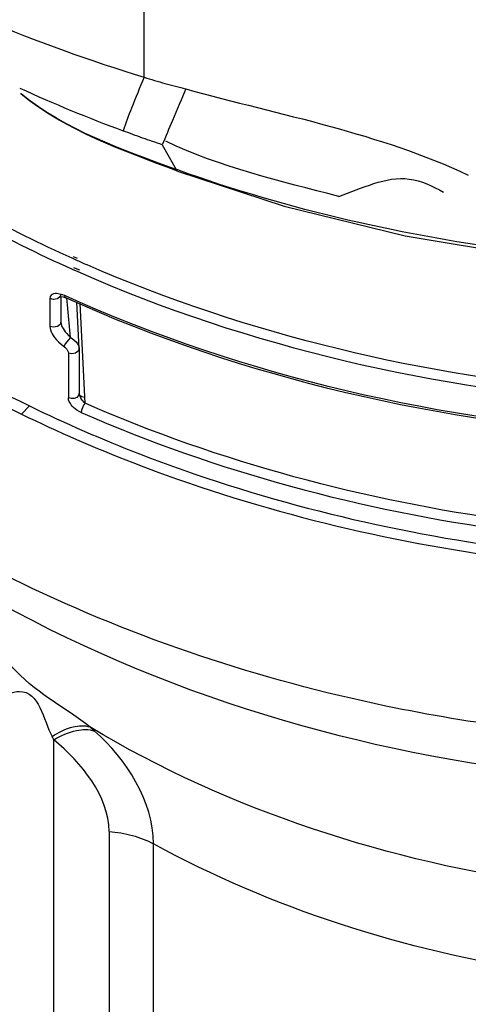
# Paper-space layout 'Sheet' of a CAD drawing. Header units: inches. Extents: x 0.2 to 10.8, y 0.2 to 8.3.
# Tile 388 of 545: x 7.503 to 7.63, y 3.959 to 4.239. Entities that reach past the tile are written whole.
import ezdxf

# ---------------------------------------------------------------- set-up
doc = ezdxf.new("R2010")
doc.units = ezdxf.units.IN
doc.header["$MEASUREMENT"] = 0
doc.layers.get('0').update_dxf_attribs({"lineweight": 5})

psp = doc.layouts.new('Sheet')

# ---------------------------------------------------------------- linework, layer by layer
at = {"color": 0, "linetype": 'ByBlock', "lineweight": -3}
for p, q in [((7.538217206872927, 4.223072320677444), (7.538198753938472, 4.272500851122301)), ((7.543397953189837, 4.203867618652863), (7.54732125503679, 4.196877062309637)), ((7.547794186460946, 4.196728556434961), (7.547321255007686, 4.196877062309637)), ((7.547780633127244, 4.196711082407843), (7.547321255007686, 4.196877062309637)), ((7.547691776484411, 4.196402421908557), (7.547321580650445, 4.196877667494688)), ((7.518855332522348, 4.171085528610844), (7.517737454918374, 4.171586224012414)), ((7.519273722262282, 4.171554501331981), (7.518145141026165, 4.172039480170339)), ((7.517746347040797, 4.16850855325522), (7.519377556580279, 4.167784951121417)), ((7.518167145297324, 4.168980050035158), (7.519809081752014, 4.168274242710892)), ((7.515048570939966, 4.161221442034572), (7.513428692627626, 4.161574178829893)), ((7.511424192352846, 4.160123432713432), (7.511424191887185, 4.152235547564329)), ((7.514340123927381, 4.160755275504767), (7.513549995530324, 4.160088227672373)), ((7.514135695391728, 4.160745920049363), (7.514526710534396, 4.160744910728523)), ((7.514526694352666, 4.161297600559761), (7.514340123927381, 4.160755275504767)), ((7.514526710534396, 4.160755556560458), (7.514526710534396, 4.153415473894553)), ((7.514526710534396, 4.160744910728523), (7.515180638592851, 4.160618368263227)), ((7.515660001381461, 4.160973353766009), (7.515048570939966, 4.161221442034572)), ((7.515180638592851, 4.160618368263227), (7.515913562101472, 4.160341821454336)), ((7.516092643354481, 4.160806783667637), (7.515660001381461, 4.160973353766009)), ((7.516073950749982, 4.160786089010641), (7.515660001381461, 4.160973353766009)), ((7.516416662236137, 4.158353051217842), (7.516252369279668, 4.160212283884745)), ((7.519743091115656, 4.145977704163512), (7.519075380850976, 4.159125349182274)), ((7.521412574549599, 4.130362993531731), (7.519987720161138, 4.158773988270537)), ((7.517237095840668, 4.149052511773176), (7.516416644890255, 4.15835817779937)), ((7.514535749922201, 4.153281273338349), (7.514526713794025, 4.153412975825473)), ((7.514535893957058, 4.153280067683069), (7.514756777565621, 4.152457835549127)), ((7.519746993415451, 4.145823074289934), (7.519494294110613, 4.145136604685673)), ((7.519746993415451, 4.145823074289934), (7.519743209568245, 4.145974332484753)), ((7.519745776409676, 4.14587405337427), (7.519745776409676, 4.133117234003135)), ((7.516673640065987, 4.144631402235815), (7.516673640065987, 4.131874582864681)), ((7.505602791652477, 4.129613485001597), (7.503333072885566, 4.127284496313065)), ((7.512542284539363, 3.765643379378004), (7.512542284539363, 4.034633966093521)), ((7.528246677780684, 4.008539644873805), (7.528246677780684, 3.764075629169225)), ((7.540852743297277, 3.760585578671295), (7.540852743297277, 4.005049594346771))]:
    psp.add_line(p, q, dxfattribs=at)
for points in [[(7.547691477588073, 4.196401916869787), (7.578070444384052, 4.186441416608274), (7.612485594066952, 4.178011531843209), (7.646126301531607, 4.172370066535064)], [(7.513428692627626, 4.161574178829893), (7.512943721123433, 4.161567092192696), (7.512491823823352, 4.161486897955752), (7.512093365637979, 4.161324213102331), (7.511765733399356, 4.161067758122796), (7.511524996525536, 4.16068498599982), (7.511424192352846, 4.160123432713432)], [(7.513549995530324, 4.160088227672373), (7.512479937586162, 4.159889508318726), (7.511424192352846, 4.160123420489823)], [(7.515913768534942, 4.160342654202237), (7.515807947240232, 4.160422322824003), (7.515659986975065, 4.160973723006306)], [(7.514526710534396, 4.153415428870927), (7.514306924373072, 4.152770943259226), (7.51354999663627, 4.15220038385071)], [(7.51354999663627, 4.15220038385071), (7.512479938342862, 4.152001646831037), (7.511424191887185, 4.152235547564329)], [(7.511424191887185, 4.152235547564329), (7.511464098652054, 4.151745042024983), (7.511579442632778, 4.151236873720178), (7.51177210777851, 4.150697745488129), (7.51203684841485, 4.150144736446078), (7.512368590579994, 4.149585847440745), (7.512773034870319, 4.149013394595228), (7.513269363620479, 4.148411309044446), (7.513871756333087, 4.147780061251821), (7.514582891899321, 4.147135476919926)], [(7.514756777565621, 4.152457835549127), (7.514937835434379, 4.152045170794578), (7.515164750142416, 4.151617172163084), (7.515441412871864, 4.151167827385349), (7.515780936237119, 4.150683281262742), (7.516193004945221, 4.150161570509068), (7.516679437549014, 4.149612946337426), (7.517237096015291, 4.149052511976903)], [(7.51723709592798, 4.149052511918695), (7.516577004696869, 4.148305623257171), (7.51588213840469, 4.147340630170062), (7.515398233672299, 4.146498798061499)], [(7.517237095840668, 4.149052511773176), (7.517799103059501, 4.148732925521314), (7.51834425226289, 4.148337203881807), (7.518864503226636, 4.14784431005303), (7.519304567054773, 4.147267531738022), (7.519619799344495, 4.146609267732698), (7.519743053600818, 4.145978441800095)], [(7.514582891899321, 4.147135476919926), (7.515684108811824, 4.146273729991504), (7.515961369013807, 4.146013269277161), (7.516225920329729, 4.145708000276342), (7.516449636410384, 4.14537106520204), (7.516609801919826, 4.145008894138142), (7.516673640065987, 4.144631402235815)], [(7.519494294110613, 4.145136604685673), (7.518740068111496, 4.144597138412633), (7.517700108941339, 4.144410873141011), (7.516673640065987, 4.144631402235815)], [(7.519745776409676, 4.133117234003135), (7.519589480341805, 4.132517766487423), (7.519090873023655, 4.132020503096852), (7.518342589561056, 4.131717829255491), (7.51748365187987, 4.131665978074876), (7.516673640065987, 4.131874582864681)], [(7.520341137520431, 4.12772599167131), (7.519701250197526, 4.128045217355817), (7.519120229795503, 4.128405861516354), (7.518607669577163, 4.128787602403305), (7.518166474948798, 4.129174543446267), (7.517795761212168, 4.129554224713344), (7.51749300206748, 4.129915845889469), (7.517253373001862, 4.130250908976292), (7.517068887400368, 4.130555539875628), (7.516930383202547, 4.130829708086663), (7.516829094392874, 4.131076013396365), (7.516757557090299, 4.131298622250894), (7.516710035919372, 4.131502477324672), (7.516682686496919, 4.131692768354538), (7.516673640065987, 4.131874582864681)], [(7.521330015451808, 4.132008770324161), (7.520536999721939, 4.132146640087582), (7.519957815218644, 4.132551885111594), (7.519745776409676, 4.133117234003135)], [(7.521412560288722, 4.130363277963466), (7.521121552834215, 4.13066556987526), (7.520857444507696, 4.130971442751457), (7.520624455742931, 4.131269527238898), (7.520423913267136, 4.131551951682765), (7.520255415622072, 4.131813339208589), (7.520117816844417, 4.132049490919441), (7.520008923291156, 4.132257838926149), (7.519925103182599, 4.132438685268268), (7.519862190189, 4.132594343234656), (7.519816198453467, 4.132728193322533), (7.519783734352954, 4.132843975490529), (7.519762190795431, 4.132945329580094), (7.519749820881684, 4.133035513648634), (7.519745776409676, 4.133117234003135)], [(7.521412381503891, 4.130363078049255), (7.521003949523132, 4.129796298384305), (7.520656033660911, 4.129094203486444), (7.520422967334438, 4.128366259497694), (7.520341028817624, 4.127725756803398)]]:
    psp.add_lwpolyline(points, dxfattribs=at)
for centre, radius, start, end in [((7.679151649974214, 4.605498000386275), 0.4239089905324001, 245.4216847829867, 249.720809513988), ((7.544058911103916, 4.268484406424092), 0.0646606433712, 230.6723428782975, 230.8649832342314), ((7.666657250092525, 4.463385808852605), 0.3736828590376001, 237.5150306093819, 244.0831525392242)]:
    psp.add_arc(centre, radius, start, end, dxfattribs=at)
for points in [[(7.493083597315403, 4.239452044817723), (7.507786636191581, 4.233129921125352), (7.522939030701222, 4.22783952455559), (7.53821718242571, 4.223072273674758)], [(7.547691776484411, 4.196402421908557), (7.532206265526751, 4.20214862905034), (7.516076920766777, 4.207878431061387), (7.503207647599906, 4.218232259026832)], [(7.547321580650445, 4.196877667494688), (7.531960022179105, 4.202443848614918), (7.515921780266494, 4.208017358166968), (7.503248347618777, 4.218329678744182)], [(7.55011285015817, 4.219753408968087), (7.577089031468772, 4.212294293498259), (7.605102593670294, 4.207181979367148), (7.630428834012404, 4.195268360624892)], [(7.593621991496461, 4.189209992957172), (7.576947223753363, 4.193512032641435), (7.559917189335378, 4.197425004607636), (7.544392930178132, 4.204878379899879)], [(7.461626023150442, 4.199430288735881), (7.479342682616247, 4.187501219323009), (7.498241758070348, 4.177212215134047), (7.517746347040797, 4.16850855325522)], [(7.517737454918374, 4.171586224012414), (7.499748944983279, 4.179676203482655), (7.482291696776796, 4.189124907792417), (7.465821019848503, 4.199976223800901)], [(7.64592408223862, 4.173555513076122), (7.612583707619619, 4.17782545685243), (7.579400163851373, 4.185308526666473), (7.547780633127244, 4.196711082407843)], [(7.519377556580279, 4.167784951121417), (7.568098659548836, 4.146300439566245), (7.621575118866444, 4.134131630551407), (7.674694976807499, 4.130442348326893)], [(7.667922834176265, 4.13378416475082), (7.618006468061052, 4.137949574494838), (7.567924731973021, 4.14968080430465), (7.522007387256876, 4.169695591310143)], [(7.679004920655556, 4.121104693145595), (7.623193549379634, 4.124506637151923), (7.566845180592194, 4.137267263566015), (7.515913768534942, 4.160342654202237)], [(7.679034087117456, 4.121687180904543), (7.623275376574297, 4.12507714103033), (7.566982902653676, 4.137790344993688), (7.516073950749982, 4.160786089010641)], [(7.46487748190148, 4.152708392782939), (7.477921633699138, 4.144141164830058), (7.491573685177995, 4.136449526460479), (7.505602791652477, 4.129613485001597)], [(7.642566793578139, 4.096956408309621), (7.601053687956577, 4.102576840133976), (7.559786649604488, 4.113559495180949), (7.521412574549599, 4.130362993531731)], [(7.520341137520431, 4.12772599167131), (7.558807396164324, 4.110882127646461), (7.600163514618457, 4.099854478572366), (7.641771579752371, 4.094185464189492)], [(7.503333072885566, 4.079201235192), (7.482316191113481, 4.089442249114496), (7.462088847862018, 4.101609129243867), (7.443470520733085, 4.115749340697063)], [(7.654002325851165, 3.993448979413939), (7.608231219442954, 3.999838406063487), (7.562396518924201, 4.014438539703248), (7.522805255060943, 4.038278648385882)], [(7.540852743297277, 4.005049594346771), (7.540925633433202, 4.017101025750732), (7.533159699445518, 4.029110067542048), (7.524151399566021, 4.037115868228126)], [(7.528247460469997, 4.008539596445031), (7.528247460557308, 4.018691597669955), (7.520331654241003, 4.028122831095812), (7.512543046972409, 4.034634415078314)], [(7.650547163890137, 3.968733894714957), (7.612488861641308, 3.974657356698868), (7.574633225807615, 3.986545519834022), (7.540852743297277, 4.005049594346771)]]:
    psp.add_open_spline(points, degree=3, dxfattribs=at)
for points, knots in [([(7.538217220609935, 4.223071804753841), (7.536992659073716, 4.220158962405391), (7.534921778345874, 4.21511908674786), (7.532970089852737, 4.210029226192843), (7.532227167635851, 4.207863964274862)], [0, 0, 0, 0, 0.5798879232, 1, 1, 1, 1]), ([(7.538216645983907, 4.223071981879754), (7.540190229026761, 4.222463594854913), (7.544137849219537, 4.221292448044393), (7.548119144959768, 4.220239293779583), (7.550112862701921, 4.219753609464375)], [0, 0, 0, 0, 0.5016035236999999, 1, 1, 1, 1]), ([(7.550112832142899, 4.219753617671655), (7.548822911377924, 4.216780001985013), (7.546553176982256, 4.211497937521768), (7.544337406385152, 4.206192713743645), (7.543397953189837, 4.203867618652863)], [0, 0, 0, 0, 0.5638038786, 1, 1, 1, 1]), ([(7.543397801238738, 4.20386818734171), (7.541519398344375, 4.204480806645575), (7.537779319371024, 4.20576891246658), (7.534074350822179, 4.207153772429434), (7.532227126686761, 4.207864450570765)], [0, 0, 0, 0, 0.4995652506, 1, 1, 1, 1]), ([(7.593621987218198, 4.189210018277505), (7.600114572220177, 4.191459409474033), (7.610402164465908, 4.196787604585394), (7.620332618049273, 4.192144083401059), (7.623341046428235, 4.190430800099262)], [0, 0, 0, 0, 0.664958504, 1, 1, 1, 1]), ([(7.522007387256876, 4.169695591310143), (7.521480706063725, 4.16992516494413), (7.520429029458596, 4.170386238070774), (7.519379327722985, 4.170851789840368), (7.518855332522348, 4.171085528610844)], [0, 0, 0, 0, 0.5003383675, 1, 1, 1, 1]), ([(7.505602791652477, 4.129613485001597), (7.515846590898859, 4.124621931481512), (7.558984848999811, 4.105882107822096), (7.605146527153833, 4.094351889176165), (7.640410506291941, 4.089448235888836)], [0, 0, 0, 0, 0.2424591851, 1, 1, 1, 1]), ([(7.503333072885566, 4.127284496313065), (7.513689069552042, 4.122238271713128), (7.557299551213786, 4.103292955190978), (7.603966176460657, 4.091635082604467), (7.639616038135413, 4.086676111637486)], [0, 0, 0, 0, 0.242459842, 1, 1, 1, 1]), ([(7.440196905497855, 4.113486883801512), (7.453376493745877, 4.10180193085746), (7.514524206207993, 4.057016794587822), (7.589521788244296, 4.033296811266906), (7.646898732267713, 4.025762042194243)], [0, 0, 0, 0, 0.2333449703, 1, 1, 1, 1]), ([(7.644394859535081, 4.037951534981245), (7.631862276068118, 4.039572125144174), (7.58342960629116, 4.047697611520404), (7.536118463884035, 4.063225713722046), (7.503333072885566, 4.079201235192)], [0, 0, 0, 0, 0.2573321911, 1, 1, 1, 1]), ([(7.522805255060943, 4.038278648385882), (7.515884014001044, 4.043845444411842), (7.505305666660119, 4.048395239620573), (7.494295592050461, 4.063060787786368), (7.490200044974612, 4.061334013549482)], [0, 0, 0, 0, 0.6664861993, 1, 1, 1, 1]), ([(7.498049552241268, 4.045494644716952), (7.498249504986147, 4.047325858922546), (7.508001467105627, 4.051355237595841), (7.509567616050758, 4.040256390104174), (7.512040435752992, 4.035601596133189)], [0, 0, 0, 0, 0.2589778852, 1, 1, 1, 1]), ([(7.512040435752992, 4.035601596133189), (7.513900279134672, 4.03677090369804), (7.517276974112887, 4.038519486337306), (7.521318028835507, 4.038831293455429), (7.522805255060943, 4.038278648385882)], [0, 0, 0, 0, 0.5806530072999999, 1, 1, 1, 1]), ([(7.51254228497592, 4.034633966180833), (7.512460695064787, 4.034796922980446), (7.512295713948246, 4.035120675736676), (7.512126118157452, 4.035442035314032), (7.512040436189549, 4.0356015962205)], [0, 0, 0, 0, 0.5015556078, 1, 1, 1, 1]), ([(7.512542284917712, 4.034633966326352), (7.514536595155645, 4.035808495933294), (7.518229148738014, 4.037544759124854), (7.522528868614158, 4.037720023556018), (7.524151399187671, 4.037115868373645)], [0, 0, 0, 0, 0.5720635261, 1, 1, 1, 1]), ([(7.522805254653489, 4.038278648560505), (7.523033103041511, 4.038087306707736), (7.523484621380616, 4.037702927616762), (7.523930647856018, 4.037312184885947), (7.524151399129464, 4.037115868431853)], [0, 0, 0, 0, 0.5017852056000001, 1, 1, 1, 1]), ([(7.528246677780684, 4.008539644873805), (7.53049207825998, 4.008400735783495), (7.534854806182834, 4.007694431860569), (7.538979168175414, 4.00607588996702), (7.540852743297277, 4.005049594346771)], [0, 0, 0, 0, 0.5129325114, 1, 1, 1, 1])]:
    psp.add_open_spline(points, degree=3, knots=knots, dxfattribs=at)

doc.saveas('drawing.dxf')
